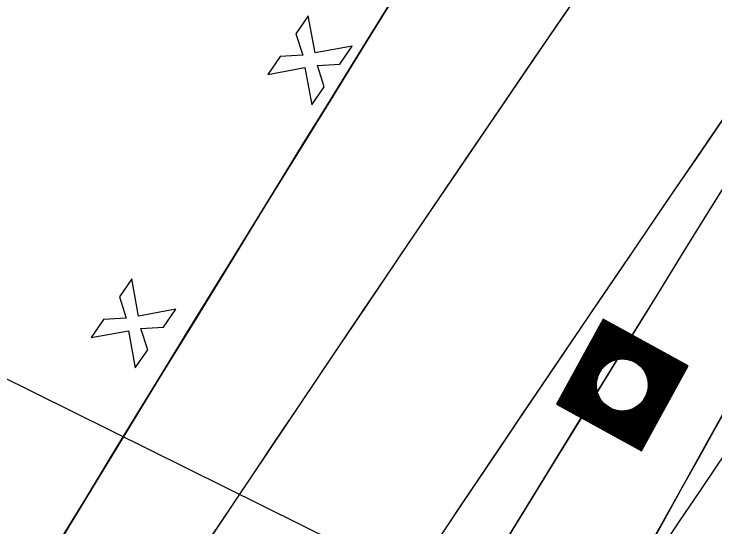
# Model space of a CAD drawing. Extents: x 14104283 to 14129344, y 8637090 to 8673339.
# Drawn here: x 14119022.62 to 14119066.86, y 8668742.69 to 8668775.08 of the extents above; entities that cross this region are included whole.
import ezdxf

# ---------------------------------------------------------------- set-up
doc = ezdxf.new("R2010")
doc.units = 0
for name, color, linetype in [('Cell', 7, 'Continuous'), ('dsnCellElements', 7, 'Continuous'), ('dsnNonPlotable', 7, 'Continuous'), ('dsnPaintExistingBrokenLaneLineWhite', 7, 'Continuous'), ('dsnPaintExistingEdgeLineRightWhite', 7, 'Continuous'), ('dsnShadingPaved', 7, 'Continuous'), ('dsnStdLabel', 7, 'Continuous'), ('dsnStgShadingPrevPav', 7, 'Continuous'), ('dsnTapeExistingChannelizingLaneWhite', 7, 'Continuous'), ('dsnTapePlaceChannelizingLaneYellow', 7, 'Continuous'), ('dsnTapeRemoveChannelizingYellow', 7, 'Continuous')]:
    doc.layers.add(name, color=color, linetype=linetype)

msp = doc.modelspace()

# ---------------------------------------------------------------- linework, layer by layer
at = {"layer": 'Cell'}
for p, q in [((14119041.186, 8668774.969), (14119040.407, 8668773.836)), ((14119041.62, 8668772.622), (14119041.186, 8668774.969)), ((14119040.407, 8668773.836), (14119040.838, 8668772.478)), ((14119043.967, 8668773.056), (14119041.62, 8668772.622)), ((14119043.187, 8668771.923), (14119043.967, 8668773.056)), ((14119039.415, 8668772.395), (14119038.635, 8668771.262)), ((14119040.838, 8668772.478), (14119039.415, 8668772.395)), ((14119041.764, 8668771.84), (14119043.187, 8668771.923)), ((14119042.195, 8668770.481), (14119041.764, 8668771.84)), ((14119038.635, 8668771.262), (14119040.982, 8668771.696)), ((14119040.982, 8668771.696), (14119041.416, 8668769.349)), ((14119041.416, 8668769.349), (14119042.195, 8668770.481)), ((14119030.045, 8668758.36), (14119029.266, 8668757.227)), ((14119030.479, 8668756.013), (14119030.045, 8668758.36)), ((14119029.266, 8668757.227), (14119029.697, 8668755.868)), ((14119032.826, 8668756.446), (14119030.479, 8668756.013)), ((14119032.046, 8668755.314), (14119032.826, 8668756.446)), ((14119029.697, 8668755.868), (14119028.274, 8668755.785)), ((14119028.274, 8668755.785), (14119027.494, 8668754.652)), ((14119027.494, 8668754.652), (14119029.841, 8668755.086)), ((14119029.841, 8668755.086), (14119030.275, 8668752.739)), ((14119030.623, 8668755.23), (14119032.046, 8668755.314)), ((14119031.054, 8668753.872), (14119030.623, 8668755.23)), ((14119030.275, 8668752.739), (14119031.054, 8668753.872))]:
    msp.add_line(p, q, dxfattribs=at)
at = {"layer": 'dsnCellElements'}
msp.add_circle((14119061.014, 8668751.657), 1.65, dxfattribs=at)
at = {"layer": 'dsnNonPlotable'}
for points in [[(14118631.637, 8668945.098), (14119326.368, 8670350.234), (14120231.75, 8669902.592), (14119537.019, 8668497.457)], [(14118855.742, 8668834.296), (14119550.473, 8670239.431), (14120003.163, 8670015.611), (14119308.433, 8668610.475)]]:
    msp.add_lwpolyline(points, close=True, dxfattribs=at)
at = {"layer": 'dsnPaintExistingBrokenLaneLineWhite'}
for centre, radius, start, end in [((14121592.114, 8667345.675), 2864.949, 147.157369, 157.163302), ((14121955.849, 8666791.923), 3500, 144.954928, 149.507619)]:
    msp.add_arc(centre, radius, start, end, dxfattribs=at)
at = {"layer": 'dsnPaintExistingEdgeLineRightWhite'}
msp.add_arc((14121592.114, 8667345.675), 2852.949, 147.157369, 157.163302, dxfattribs=at)
at = {"layer": 'dsnShadingPaved'}
for centre, radius, start, end in [((14120823.304, 8667767.54), 2012, 143.15224, 151.245378), ((14121955.849, 8666791.923), 3512, 144.954928, 152.692114), ((14121955.849, 8666791.923), 3500, 144.954928, 152.692114)]:
    msp.add_arc(centre, radius, start, end, dxfattribs=at)
at = {"layer": 'dsnStdLabel'}
for points in [[(14119062.219, 8668747.497), (14119065.174, 8668752.863), (14119059.808, 8668755.818), (14119056.853, 8668750.452), (14119062.219, 8668747.497)], [(14119062.216, 8668747.498), (14119065.17, 8668752.861), (14119059.81, 8668755.813), (14119056.858, 8668750.453), (14119062.221, 8668747.5)], [(14119062.213, 8668747.5), (14119065.165, 8668752.86), (14119059.811, 8668755.809), (14119056.862, 8668750.455), (14119062.222, 8668747.503)], [(14119062.251, 8668747.637), (14119065.12, 8668752.847), (14119059.824, 8668755.764), (14119056.907, 8668750.467), (14119062.238, 8668747.532)], [(14119062.238, 8668747.682), (14119065.075, 8668752.834), (14119059.837, 8668755.719), (14119056.952, 8668750.48), (14119062.254, 8668747.56)], [(14119062.225, 8668747.727), (14119065.031, 8668752.821), (14119059.85, 8668755.674), (14119056.997, 8668750.493), (14119062.27, 8668747.589)], [(14119062.212, 8668747.772), (14119064.986, 8668752.808), (14119059.863, 8668755.629), (14119057.042, 8668750.506), (14119062.251, 8668747.637)], [(14119062.199, 8668747.817), (14119064.941, 8668752.795), (14119059.876, 8668755.585), (14119057.086, 8668750.519), (14119062.238, 8668747.682)], [(14119062.186, 8668747.862), (14119064.896, 8668752.782), (14119059.889, 8668755.54), (14119057.131, 8668750.532), (14119062.225, 8668747.727)], [(14119062.173, 8668747.906), (14119064.851, 8668752.769), (14119059.902, 8668755.495), (14119057.176, 8668750.545), (14119062.212, 8668747.772)], [(14119062.16, 8668747.951), (14119064.806, 8668752.756), (14119059.915, 8668755.45), (14119057.221, 8668750.558), (14119062.199, 8668747.817)], [(14119062.147, 8668747.996), (14119064.762, 8668752.743), (14119059.928, 8668755.405), (14119057.266, 8668750.571), (14119062.186, 8668747.862)], [(14119062.134, 8668748.041), (14119064.717, 8668752.73), (14119059.941, 8668755.36), (14119057.31, 8668750.584), (14119062.173, 8668747.906)], [(14119062.121, 8668748.086), (14119064.672, 8668752.717), (14119059.954, 8668755.316), (14119057.355, 8668750.597), (14119062.16, 8668747.951)], [(14119062.108, 8668748.13), (14119064.627, 8668752.704), (14119059.967, 8668755.271), (14119057.4, 8668750.61), (14119062.147, 8668747.996)], [(14119062.095, 8668748.175), (14119064.582, 8668752.691), (14119059.98, 8668755.226), (14119057.445, 8668750.623), (14119062.134, 8668748.041)], [(14119062.082, 8668748.22), (14119064.537, 8668752.678), (14119059.993, 8668755.181), (14119057.49, 8668750.636), (14119062.121, 8668748.086)], [(14119062.069, 8668748.265), (14119064.493, 8668752.665), (14119060.006, 8668755.136), (14119057.535, 8668750.649), (14119062.108, 8668748.13)], [(14119062.056, 8668748.31), (14119064.448, 8668752.652), (14119060.019, 8668755.091), (14119057.579, 8668750.662), (14119062.095, 8668748.175)], [(14119062.043, 8668748.355), (14119064.403, 8668752.639), (14119060.032, 8668755.047), (14119057.624, 8668750.675), (14119062.082, 8668748.22)], [(14119062.03, 8668748.399), (14119064.358, 8668752.626), (14119060.045, 8668755.002), (14119057.669, 8668750.688), (14119062.069, 8668748.265)], [(14119062.017, 8668748.444), (14119064.313, 8668752.613), (14119060.058, 8668754.957), (14119057.714, 8668750.701), (14119062.056, 8668748.31)], [(14119062.004, 8668748.489), (14119064.269, 8668752.6), (14119060.071, 8668754.912), (14119057.759, 8668750.714), (14119062.043, 8668748.355)], [(14119061.991, 8668748.534), (14119064.224, 8668752.587), (14119060.084, 8668754.867), (14119057.804, 8668750.727), (14119062.03, 8668748.399)], [(14119061.978, 8668748.579), (14119064.179, 8668752.574), (14119060.097, 8668754.823), (14119057.848, 8668750.74), (14119062.017, 8668748.444)], [(14119061.965, 8668748.624), (14119064.134, 8668752.561), (14119060.11, 8668754.778), (14119057.893, 8668750.753), (14119062.004, 8668748.489)], [(14119061.952, 8668748.668), (14119064.089, 8668752.548), (14119060.123, 8668754.733), (14119057.938, 8668750.766), (14119061.991, 8668748.534)], [(14119061.939, 8668748.713), (14119064.044, 8668752.535), (14119060.136, 8668754.688), (14119057.983, 8668750.779), (14119061.978, 8668748.579)], [(14119061.926, 8668748.758), (14119064, 8668752.522), (14119060.149, 8668754.643), (14119058.028, 8668750.792), (14119061.965, 8668748.624)], [(14119061.913, 8668748.803), (14119063.955, 8668752.509), (14119060.162, 8668754.598), (14119058.072, 8668750.805), (14119061.952, 8668748.668)], [(14119061.9, 8668748.848), (14119063.91, 8668752.496), (14119060.174, 8668754.554), (14119058.117, 8668750.818), (14119061.939, 8668748.713)], [(14119061.887, 8668748.893), (14119063.865, 8668752.483), (14119060.187, 8668754.509), (14119058.162, 8668750.831), (14119061.926, 8668748.758)], [(14119061.875, 8668748.937), (14119063.82, 8668752.47), (14119060.2, 8668754.464), (14119058.207, 8668750.844), (14119061.913, 8668748.803)], [(14119061.862, 8668748.982), (14119063.775, 8668752.457), (14119060.213, 8668754.419), (14119058.252, 8668750.857), (14119061.9, 8668748.848)], [(14119061.849, 8668749.027), (14119063.731, 8668752.444), (14119060.226, 8668754.374), (14119058.297, 8668750.87), (14119061.887, 8668748.893)], [(14119061.836, 8668749.072), (14119063.686, 8668752.431), (14119060.239, 8668754.329), (14119058.341, 8668750.883), (14119061.875, 8668748.937)], [(14119061.823, 8668749.117), (14119063.641, 8668752.418), (14119060.252, 8668754.285), (14119058.386, 8668750.896), (14119061.862, 8668748.982)], [(14119061.81, 8668749.161), (14119063.596, 8668752.405), (14119060.265, 8668754.24), (14119058.431, 8668750.909), (14119061.849, 8668749.027)], [(14119061.797, 8668749.206), (14119063.551, 8668752.392), (14119060.278, 8668754.195), (14119058.476, 8668750.922), (14119061.836, 8668749.072)], [(14119061.784, 8668749.251), (14119063.506, 8668752.379), (14119060.291, 8668754.15), (14119058.521, 8668750.935), (14119061.823, 8668749.117)], [(14119061.771, 8668749.296), (14119063.462, 8668752.367), (14119060.304, 8668754.105), (14119058.566, 8668750.948), (14119061.81, 8668749.161)], [(14119061.758, 8668749.341), (14119063.417, 8668752.354), (14119060.317, 8668754.06), (14119058.61, 8668750.961), (14119061.797, 8668749.206)], [(14119061.745, 8668749.386), (14119063.372, 8668752.341), (14119060.33, 8668754.016), (14119058.655, 8668750.974), (14119061.784, 8668749.251)], [(14119061.732, 8668749.43), (14119063.327, 8668752.328), (14119060.343, 8668753.971), (14119058.7, 8668750.987), (14119061.771, 8668749.296)], [(14119061.719, 8668749.475), (14119063.282, 8668752.315), (14119060.356, 8668753.926), (14119058.745, 8668751), (14119061.758, 8668749.341)], [(14119061.706, 8668749.52), (14119063.238, 8668752.302), (14119060.369, 8668753.881), (14119058.79, 8668751.013), (14119061.745, 8668749.386)], [(14119061.518, 8668753.211), (14119060.382, 8668753.836), (14119059.757, 8668752.701)], [(14119061.38, 8668753.249), (14119060.395, 8668753.792), (14119059.853, 8668752.807)], [(14119061.274, 8668753.27), (14119060.408, 8668753.747), (14119059.931, 8668752.881)], [(14119061.184, 8668753.282), (14119060.421, 8668753.702), (14119060.001, 8668752.939)], [(14119061.104, 8668753.288), (14119060.434, 8668753.657), (14119060.065, 8668752.987)], [(14119061.031, 8668753.291), (14119060.447, 8668753.612), (14119060.126, 8668753.028)], [(14119060.964, 8668753.29), (14119060.46, 8668753.567), (14119060.183, 8668753.064)], [(14119060.901, 8668753.287), (14119060.473, 8668753.523), (14119060.238, 8668753.095)], [(14119060.842, 8668753.282), (14119060.486, 8668753.478), (14119060.29, 8668753.122)], [(14119060.786, 8668753.275), (14119060.499, 8668753.433), (14119060.341, 8668753.146)], [(14119060.733, 8668753.266), (14119060.512, 8668753.388), (14119060.391, 8668753.167)], [(14119060.682, 8668753.257), (14119060.525, 8668753.343), (14119060.439, 8668753.186)], [(14119060.633, 8668753.246), (14119060.538, 8668753.298), (14119060.486, 8668753.203)], [(14119060.587, 8668753.234), (14119060.551, 8668753.254), (14119060.531, 8668753.218)], [(14119062.567, 8668751.153), (14119063.193, 8668752.289), (14119062.057, 8668752.914)], [(14119062.605, 8668751.291), (14119063.148, 8668752.276), (14119062.163, 8668752.818)], [(14119062.626, 8668751.397), (14119063.103, 8668752.263), (14119062.237, 8668752.739)], [(14119062.638, 8668751.487), (14119063.058, 8668752.25), (14119062.296, 8668752.67)], [(14119062.645, 8668751.567), (14119063.013, 8668752.237), (14119062.344, 8668752.605)], [(14119062.647, 8668751.64), (14119062.969, 8668752.224), (14119062.385, 8668752.545)], [(14119062.646, 8668751.707), (14119062.924, 8668752.211), (14119062.42, 8668752.488)], [(14119062.643, 8668751.77), (14119062.879, 8668752.198), (14119062.451, 8668752.433)], [(14119062.638, 8668751.829), (14119062.834, 8668752.185), (14119062.478, 8668752.381)], [(14119062.631, 8668751.885), (14119062.789, 8668752.172), (14119062.502, 8668752.33)], [(14119059.46, 8668752.161), (14119058.835, 8668751.026), (14119059.97, 8668750.401)], [(14119059.422, 8668752.024), (14119058.879, 8668751.039), (14119059.864, 8668750.496)], [(14119059.401, 8668751.918), (14119058.924, 8668751.052), (14119059.79, 8668750.575)], [(14119062.623, 8668751.938), (14119062.744, 8668752.159), (14119062.524, 8668752.28)], [(14119062.613, 8668751.989), (14119062.7, 8668752.146), (14119062.543, 8668752.232)], [(14119062.602, 8668752.037), (14119062.655, 8668752.133), (14119062.559, 8668752.185)], [(14119062.59, 8668752.084), (14119062.61, 8668752.12), (14119062.574, 8668752.139)], [(14119059.389, 8668751.828), (14119058.969, 8668751.065), (14119059.732, 8668750.645)], [(14119059.383, 8668751.748), (14119059.014, 8668751.078), (14119059.683, 8668750.709)], [(14119059.38, 8668751.675), (14119059.059, 8668751.091), (14119059.643, 8668750.769)], [(14119059.381, 8668751.608), (14119059.103, 8668751.104), (14119059.607, 8668750.826)], [(14119059.384, 8668751.545), (14119059.148, 8668751.117), (14119059.576, 8668750.881)], [(14119059.389, 8668751.486), (14119059.193, 8668751.13), (14119059.549, 8668750.934)], [(14119059.396, 8668751.43), (14119059.238, 8668751.143), (14119059.525, 8668750.985)], [(14119059.404, 8668751.377), (14119059.283, 8668751.156), (14119059.504, 8668751.034)], [(14119059.414, 8668751.326), (14119059.328, 8668751.169), (14119059.485, 8668751.082)], [(14119059.425, 8668751.277), (14119059.372, 8668751.182), (14119059.468, 8668751.129)], [(14119059.437, 8668751.23), (14119059.417, 8668751.195), (14119059.453, 8668751.175)], [(14119061.693, 8668749.565), (14119062.27, 8668750.614)], [(14119061.563, 8668750.013), (14119061.637, 8668750.147)], [(14119061.576, 8668749.968), (14119061.686, 8668750.169)], [(14119061.589, 8668749.923), (14119061.737, 8668750.193)], [(14119061.602, 8668749.879), (14119061.79, 8668750.22)], [(14119061.615, 8668749.834), (14119061.844, 8668750.251)], [(14119061.628, 8668749.789), (14119061.902, 8668750.286)], [(14119061.641, 8668749.744), (14119061.962, 8668750.327)], [(14119061.654, 8668749.699), (14119062.026, 8668750.375)], [(14119061.667, 8668749.655), (14119062.096, 8668750.434)], [(14119061.68, 8668749.61), (14119062.174, 8668750.508)], [(14119060.509, 8668750.104), (14119061.732, 8668749.43)], [(14119060.647, 8668750.065), (14119061.719, 8668749.475)], [(14119060.753, 8668750.045), (14119061.706, 8668749.52)], [(14119060.843, 8668750.033), (14119061.693, 8668749.565)], [(14119060.923, 8668750.026), (14119061.68, 8668749.61)], [(14119060.996, 8668750.024), (14119061.667, 8668749.655)], [(14119061.063, 8668750.025), (14119061.654, 8668749.699)], [(14119061.126, 8668750.028), (14119061.641, 8668749.744)], [(14119061.185, 8668750.033), (14119061.628, 8668749.789)], [(14119061.241, 8668750.04), (14119061.615, 8668749.834)], [(14119061.294, 8668750.048), (14119061.602, 8668749.879)], [(14119061.345, 8668750.058), (14119061.589, 8668749.923)], [(14119061.394, 8668750.069), (14119061.576, 8668749.968)], [(14119061.44, 8668750.081), (14119061.563, 8668750.013)]]:
    msp.add_lwpolyline(points, dxfattribs=at)
at = {"layer": 'dsnStgShadingPrevPav'}
for centre, radius, start, end in [((14123732.957, 8665874.379), 5512, 146.425624, 157.163302), ((14123732.586, 8665873.821), 5512, 146.502133, 150.361956), ((14123732.846, 8665874.198), 5488.008, 146.41277, 150.668735), ((14123732.957, 8665874.379), 5488, 146.421187, 157.163302), ((14121592.114, 8667345.675), 2888.949, 147.236664, 156.233892), ((14121592.107, 8667345.679), 2888.949, 147.236664, 155.318405), ((14121592.114, 8667345.675), 2876.949, 147.240092, 156.233892), ((14121574.889, 8667355.291), 2857.26, 147.215341, 155.938429), ((14121574.765, 8667355.067), 2854.278, 147.211046, 155.933336)]:
    msp.add_arc(centre, radius, start, end, dxfattribs=at)
at = {"layer": 'dsnTapeExistingChannelizingLaneWhite'}
msp.add_arc((14121955.849, 8666791.923), 3512, 145.38458, 147.963777, dxfattribs=at)
at = {"layer": 'dsnTapePlaceChannelizingLaneYellow'}
for centre, radius, start, end in [((14120823.304, 8667767.54), 2012, 143.15224, 151.245378), ((14121955.849, 8666791.923), 3500, 144.954928, 149.507619)]:
    msp.add_arc(centre, radius, start, end, dxfattribs=at)
at = {"layer": 'dsnTapeRemoveChannelizingYellow'}
msp.add_arc((14121955.849, 8666791.923), 3488, 144.954928, 149.507619, dxfattribs=at)

doc.saveas('drawing.dxf')
